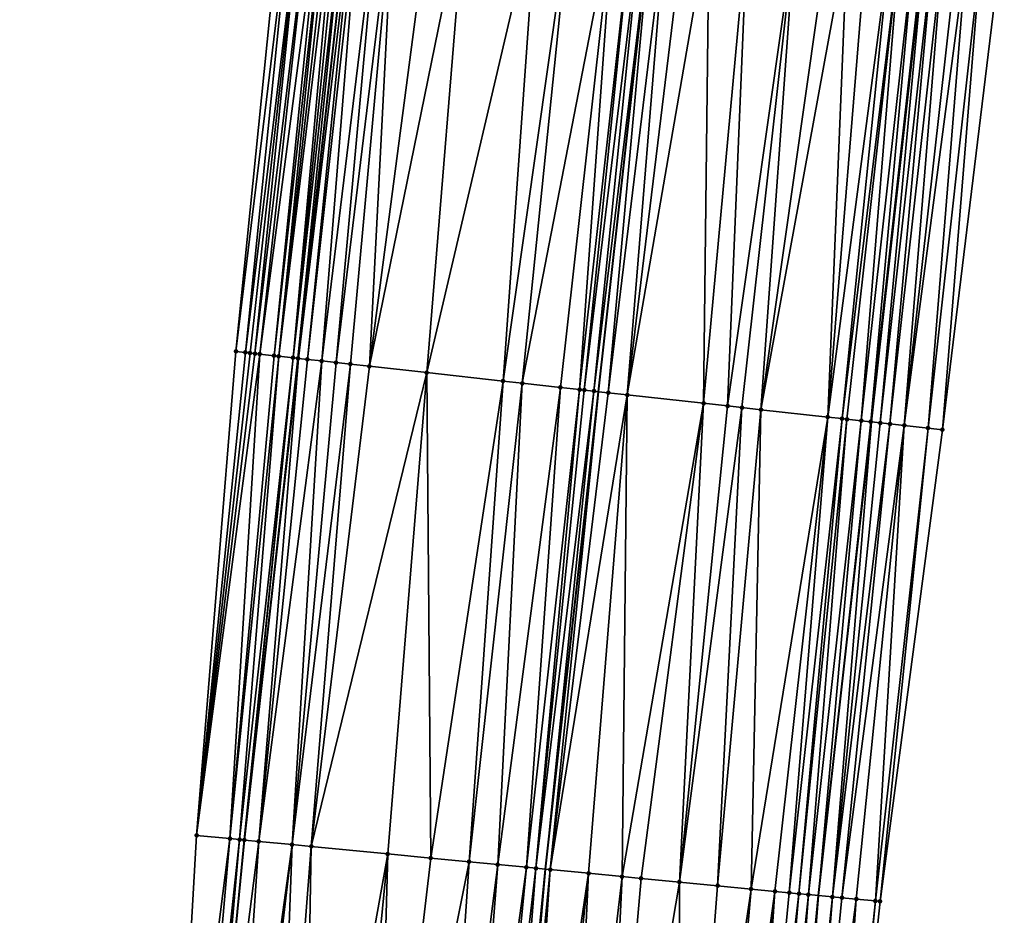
# Model space of a CAD drawing. Header units: feet. Extents: x 2004186 to 2014793, y 836912 to 864902.
# Tile 899 of 974: x 2004211 to 2004252, y 861579 to 861617. Entities that reach past the tile are written whole.
import ezdxf

# ---------------------------------------------------------------- set-up
doc = ezdxf.new("R2010")
doc.units = ezdxf.units.FT
doc.header["$LTSCALE"] = 100
doc.header["$MEASUREMENT"] = 0
for name, color, linetype, lineweight in [('EP_Travel Lane', 5, 'Continuous', 40), ('GPL_Skip Line', 2, 'Continuous', 40), ('Road Shots', 4, 'Continuous', 200), ('Road X-Section', 30, 'Continuous', 13)]:
    doc.layers.add(name, color=color, linetype=linetype, lineweight=lineweight)
doc.layers.add('I-77 SB_MM21-27-Surface-Border', color=7, linetype='Continuous')
doc.layers.add('I-77 SB_MM21-27-Surface-TIN', color=7, linetype='Continuous')

msp = doc.modelspace()

# ---------------------------------------------------------------- linework, layer by layer
at = {"layer": 'EP_Travel Lane'}
for points in [[(2004212.544174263, 861502.873423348, 470.2992342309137), (2004214.489620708, 861522.7748377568, 470.6858175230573), (2004216.435079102, 861542.676374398, 471.0663750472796), (2004218.380463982, 861562.5771590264, 471.4839420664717), (2004220.325887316, 861582.4783370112, 471.8821549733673), (2004222.567689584, 861602.5243743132, 472.2747324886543), (2004224.793888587, 861622.3959875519, 472.6789331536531), (2004227.020107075, 861642.2677747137, 473.0741233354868), (2004229.246394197, 861662.14017452, 473.4375800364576), (2004231.740980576, 861682.1790557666, 473.8291582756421), (2004234.233509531, 861702.0191539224, 474.2284171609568), (2004236.725954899, 861721.8585867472, 474.6600591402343), (2004239.218455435, 861741.6984586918, 475.0703210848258), (2004242.03659576, 861761.6809461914, 475.4789857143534), (2004244.871533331, 861781.4747629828, 475.8894471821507), (2004247.706480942, 861801.2686498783, 476.2963339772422)], [(2004236.56754917, 861500.5505137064, 469.3571244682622), (2004238.482328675, 861520.4542463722, 469.776434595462), (2004240.397134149, 861540.3582489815, 470.1824757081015), (2004242.311902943, 861560.2618703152, 470.6072651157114), (2004244.226708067, 861580.1658692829, 471.0134773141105), (2004246.430381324, 861599.8806447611, 471.3945759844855), (2004248.655593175, 861619.7524403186, 471.7950859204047), (2004250.880840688, 861639.6245543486, 472.1790967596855), (2004253.106084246, 861659.4966330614, 472.5649318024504), (2004255.598611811, 861679.1552493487, 472.9433469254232), (2004258.127927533, 861698.9900976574, 473.3693686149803), (2004260.657264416, 861718.8251119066, 473.7873135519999), (2004263.18652827, 861738.6595534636, 474.233146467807), (2004265.929918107, 861758.2976924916, 474.6420854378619), (2004268.724748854, 861778.0972558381, 475.0505787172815), (2004271.519651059, 861797.8973254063, 475.4332667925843)]]:
    msp.add_polyline3d(points, dxfattribs=at)
at = {"layer": 'GPL_Skip Line'}
msp.add_polyline3d([(2004225.093366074, 861501.6595996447, 469.8263800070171), (2004227.033729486, 861521.5610936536, 470.233231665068), (2004228.97405485, 861541.4621974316, 470.6592828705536), (2004230.914420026, 861561.3637095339, 471.0652443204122), (2004232.854807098, 861581.2654462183, 471.460156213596), (2004235.067180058, 861601.1386514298, 471.8604559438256), (2004237.283219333, 861621.0116460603, 472.2519453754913), (2004239.499281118, 861640.8848425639, 472.6329768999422), (2004241.715335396, 861660.7579717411, 473.0174962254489), (2004244.224484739, 861680.5961824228, 473.397603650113), (2004246.753837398, 861700.4313203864, 473.8095277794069), (2004249.283145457, 861720.2661085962, 474.2384806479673), (2004251.81245754, 861740.1009283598, 474.6658972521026), (2004254.596326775, 861759.9019133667, 475.0688618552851), (2004257.413331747, 861779.6982629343, 475.4802737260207), (2004260.230374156, 861799.4948755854, 475.8782724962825)], dxfattribs=at)
at = {"layer": 'I-77 SB_MM21-27-Surface-Border', "color": 3, "linetype": 'ByBlock', "lineweight": -2}
for points in [[(2004210.95935604, 861503.0270322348, 470.3435030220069), (2004213.098814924, 861522.9095220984, 470.7305084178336), (2004215.636447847, 861542.7538303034, 471.0863253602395), (2004217.178667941, 861562.6938210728, 471.5088526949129), (2004218.322746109, 861582.6723228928, 471.9463492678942), (2004219.959737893, 861602.8135498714, 472.3585131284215), (2004221.976988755, 861622.7085263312, 472.7594692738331), (2004223.994210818, 861642.6032445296, 473.1738044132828), (2004226.210286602, 861662.4765665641, 473.5483366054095), (2004228.748391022, 861682.5584888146, 473.9335185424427), (2004231.277773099, 861702.3938574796, 474.3342172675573), (2004234.203906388, 861722.1783482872, 474.7485484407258), (2004236.931671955, 861741.9883398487, 475.1530451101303), (2004240.53668502, 861761.8935343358, 475.5213609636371), (2004243.74974978, 861781.6338770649, 475.9151746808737), (2004246.962803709, 861801.3741436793, 476.3128690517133)], [(2004272.706248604, 861797.7305978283, 475.3271096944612), (2004270.87945956, 861777.7946982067, 474.8478907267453), (2004268.656578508, 861757.914578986, 474.3978146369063), (2004266.297087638, 861738.2690663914, 473.9376599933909), (2004263.569318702, 861718.4590484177, 473.534443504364), (2004261.23843832, 861698.599229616, 473.0924308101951), (2004258.709119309, 861678.7643555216, 472.6676659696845), (2004256.226923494, 861659.1536028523, 472.3103790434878), (2004254.010886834, 861639.2806316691, 471.9176784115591), (2004251.794888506, 861619.4080042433, 471.507162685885), (2004249.38004766, 861599.5568734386, 471.1312532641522), (2004246.790074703, 861579.9206387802, 470.7847240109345), (2004244.650595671, 861560.0379422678, 470.4078954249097), (2004242.113018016, 861540.1942009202, 470.0241855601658), (2004240.172631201, 861520.2924668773, 469.6291374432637), (2004238.829561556, 861500.3340358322, 469.1590242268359)]]:
    msp.add_polyline3d(points, dxfattribs=at)
at = {"layer": 'I-77 SB_MM21-27-Surface-TIN', "color": 128, "linetype": 'ByBlock', "lineweight": -2}
for points in [[(2004222.374558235, 861622.6644967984, 472.7439411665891), (2004221.976988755, 861622.7085263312, 472.7594692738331), (2004219.959737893, 861602.8135498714, 472.3585131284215)], [(2004222.374558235, 861622.6644967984, 472.7439411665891), (2004219.959737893, 861602.8135498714, 472.3585131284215), (2004220.357327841, 861602.7697038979, 472.3334757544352)], [(2004222.772114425, 861622.6203480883, 472.7345869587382), (2004222.374558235, 861622.6644967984, 472.7439411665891), (2004220.357327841, 861602.7697038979, 472.3334757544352)], [(2004222.772114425, 861622.6203480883, 472.7345869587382), (2004220.357327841, 861602.7697038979, 472.3334757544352), (2004220.556116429, 861602.7477236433, 472.3239237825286)], [(2004222.772114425, 861622.6203480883, 472.7345869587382), (2004220.556116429, 861602.7477236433, 472.3239237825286), (2004220.754898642, 861602.7256862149, 472.3173336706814)], [(2004223.169668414, 861622.5761796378, 472.726255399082), (2004222.772114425, 861622.6203480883, 472.7345869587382), (2004220.754898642, 861602.7256862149, 472.3173336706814)], [(2004223.169668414, 861622.5761796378, 472.726255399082), (2004220.754898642, 861602.7256862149, 472.3173336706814), (2004220.953675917, 861602.7036045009, 472.3130377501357)], [(2004223.567227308, 861622.5320551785, 472.7156448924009), (2004223.169668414, 861622.5761796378, 472.726255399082), (2004220.953675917, 861602.7036045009, 472.3130377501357)], [(2004223.567227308, 861622.5320551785, 472.7156448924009), (2004220.953675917, 861602.7036045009, 472.3130377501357), (2004221.549988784, 861602.6371893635, 472.3089564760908)], [(2004223.766002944, 861622.5099587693, 472.7121102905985), (2004223.567227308, 861622.5320551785, 472.7156448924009), (2004221.549988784, 861602.6371893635, 472.3089564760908)], [(2004223.766002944, 861622.5099587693, 472.7121102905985), (2004221.549988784, 861602.6371893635, 472.3089564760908), (2004221.748767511, 861602.6151206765, 472.3039857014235)], [(2004223.964786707, 861622.4879352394, 472.7048002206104), (2004223.766002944, 861622.5099587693, 472.7121102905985), (2004221.748767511, 861602.6151206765, 472.3039857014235)], [(2004224.1635761, 861622.4659622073, 472.6948741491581), (2004223.964786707, 861622.4879352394, 472.7048002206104), (2004221.748767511, 861602.6151206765, 472.3039857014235)], [(2004224.1635761, 861622.4659622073, 472.6948741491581), (2004221.748767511, 861602.6151206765, 472.3039857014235), (2004222.345125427, 861602.549109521, 472.2789763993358)], [(2004224.362371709, 861622.4440449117, 472.6820606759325), (2004224.1635761, 861622.4659622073, 472.6948741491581), (2004222.345125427, 861602.549109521, 472.2789763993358)], [(2004224.561154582, 861622.4220134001, 472.6751641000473), (2004224.362371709, 861622.4440449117, 472.6820606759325), (2004222.345125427, 861602.549109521, 472.2789763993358)], [(2004224.561154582, 861622.4220134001, 472.6751641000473), (2004222.345125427, 861602.549109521, 472.2789763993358), (2004222.543902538, 861602.5270263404, 472.2747564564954)], [(2004224.561154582, 861622.4220134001, 472.6751641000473), (2004222.543902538, 861602.5270263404, 472.2747564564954), (2004224.793888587, 861622.3959875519, 472.6789331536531)], [(2004222.543902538, 861602.5270263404, 472.2747564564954), (2004222.567689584, 861602.5243743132, 472.2747324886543), (2004224.793888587, 861622.3959875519, 472.6789331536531)], [(2004224.95867678, 861622.3775598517, 472.681601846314), (2004224.793888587, 861622.3959875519, 472.6789331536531), (2004222.567689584, 861602.5243743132, 472.2747324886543)], [(2004224.95867678, 861622.3775598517, 472.681601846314), (2004222.567689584, 861602.5243743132, 472.2747324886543), (2004222.941439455, 861602.4827047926, 472.2743558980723)], [(2004225.157446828, 861622.355413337, 472.6806629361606), (2004224.95867678, 861622.3775598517, 472.681601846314), (2004222.941439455, 861602.4827047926, 472.2743558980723)], [(2004225.157446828, 861622.355413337, 472.6806629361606), (2004222.941439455, 861602.4827047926, 472.2743558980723), (2004223.537770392, 861602.4164517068, 472.2618796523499)], [(2004225.952550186, 861622.2670350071, 472.6661459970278), (2004225.157446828, 861622.355413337, 472.6806629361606), (2004223.537770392, 861602.4164517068, 472.2618796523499)], [(2004225.952550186, 861622.2670350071, 472.6661459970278), (2004223.537770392, 861602.4164517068, 472.2618796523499), (2004224.134103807, 861602.3502208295, 472.2482529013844)], [(2004226.548895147, 861622.2009076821, 472.6471549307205), (2004225.952550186, 861622.2670350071, 472.6661459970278), (2004224.134103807, 861602.3502208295, 472.2482529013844)], [(2004226.548895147, 861622.2009076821, 472.6471549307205), (2004224.134103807, 861602.3502208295, 472.2482529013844), (2004224.730452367, 861602.2841257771, 472.2275898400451)], [(2004226.548895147, 861622.2009076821, 472.6471549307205), (2004224.730452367, 861602.2841257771, 472.2275898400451), (2004225.525588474, 861602.1960411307, 472.1978586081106)], [(2004228.139168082, 861622.0247448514, 472.5873581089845), (2004226.548895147, 861622.2009076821, 472.6471549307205), (2004225.525588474, 861602.1960411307, 472.1978586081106)], [(2004229.530652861, 861621.8705661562, 472.5369121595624), (2004228.139168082, 861622.0247448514, 472.5873581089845), (2004225.525588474, 861602.1960411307, 472.1978586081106)], [(2004229.530652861, 861621.8705661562, 472.5369121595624), (2004225.525588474, 861602.1960411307, 472.1978586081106), (2004227.910978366, 861601.9316219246, 472.117226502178)], [(2004232.512409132, 861621.5402116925, 472.4273396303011), (2004229.530652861, 861621.8705661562, 472.5369121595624), (2004227.910978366, 861601.9316219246, 472.117226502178)], [(2004232.512409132, 861621.5402116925, 472.4273396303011), (2004227.910978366, 861601.9316219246, 472.117226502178), (2004231.09151844, 861601.5792443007, 472.0003239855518)], [(2004233.903907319, 861621.3861532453, 472.3706643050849), (2004232.512409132, 861621.5402116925, 472.4273396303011), (2004231.09151844, 861601.5792443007, 472.0003239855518)], [(2004233.903907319, 861621.3861532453, 472.3706643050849), (2004231.09151844, 861601.5792443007, 472.0003239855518), (2004231.886663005, 861601.4912355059, 471.9666633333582)], [(2004235.692961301, 861621.1879425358, 472.304818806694), (2004233.903907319, 861621.3861532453, 472.3706643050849), (2004231.886663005, 861601.4912355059, 471.9666633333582)], [(2004235.692961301, 861621.1879425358, 472.304818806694), (2004231.886663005, 861601.4912355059, 471.9666633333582), (2004233.476934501, 861601.3150597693, 471.9075347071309)], [(2004235.692961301, 861621.1879425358, 472.304818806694), (2004233.476934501, 861601.3150597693, 471.9075347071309), (2004234.272075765, 861601.2270213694, 471.8754077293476)], [(2004236.488109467, 861621.0999660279, 472.2694857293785), (2004235.692961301, 861621.1879425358, 472.304818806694), (2004234.272075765, 861601.2270213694, 471.8754077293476)], [(2004236.488109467, 861621.0999660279, 472.2694857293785), (2004234.272075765, 861601.2270213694, 471.8754077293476), (2004234.470853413, 861601.2049430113, 471.8709379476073)], [(2004236.885658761, 861621.0557554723, 472.2633353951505), (2004236.488109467, 861621.0999660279, 472.2694857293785), (2004234.470853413, 861601.2049430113, 471.8709379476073)], [(2004236.885658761, 861621.0557554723, 472.2633353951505), (2004234.470853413, 861601.2049430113, 471.8709379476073), (2004234.868398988, 861601.1606991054, 471.8665152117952)], [(2004236.885658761, 861621.0557554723, 472.2633353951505), (2004234.868398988, 861601.1606991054, 471.8665152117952), (2004237.283219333, 861621.0116460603, 472.2519453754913)], [(2004234.868398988, 861601.1606991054, 471.8665152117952), (2004235.067180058, 861601.1386514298, 471.8604559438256), (2004237.283219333, 861621.0116460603, 472.2519453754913)], [(2004235.464742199, 861601.0945560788, 471.8483374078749), (2004237.283219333, 861621.0116460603, 472.2519453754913), (2004235.067180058, 861601.1386514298, 471.8604559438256)], [(2004237.879562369, 861620.9455014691, 472.2338487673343), (2004237.283219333, 861621.0116460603, 472.2519453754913), (2004235.464742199, 861601.0945560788, 471.8483374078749)], [(2004237.879562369, 861620.9455014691, 472.2338487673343), (2004235.464742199, 861601.0945560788, 471.8483374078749), (2004236.259881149, 861601.0064969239, 471.8172856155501)], [(2004238.674696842, 861620.8574021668, 472.2048769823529), (2004237.879562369, 861620.9455014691, 472.2338487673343), (2004236.259881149, 861601.0064969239, 471.8172856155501)], [(2004239.668612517, 861620.7472563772, 472.1697844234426), (2004238.674696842, 861620.8574021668, 472.2048769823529), (2004236.259881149, 861601.0064969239, 471.8172856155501)], [(2004239.668612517, 861620.7472563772, 472.1697844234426), (2004236.259881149, 861601.0064969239, 471.8172856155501), (2004239.440422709, 861600.6541326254, 471.6996927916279)], [(2004241.258885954, 861620.5710980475, 472.1097544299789), (2004239.668612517, 861620.7472563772, 472.1697844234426), (2004239.440422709, 861600.6541326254, 471.6996927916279)], [(2004241.258885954, 861620.5710980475, 472.1097544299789), (2004239.440422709, 861600.6541326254, 471.6996927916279), (2004240.434337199, 861600.5439762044, 471.6651507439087)], [(2004243.246719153, 861620.3508230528, 472.0387101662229), (2004241.258885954, 861620.5710980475, 472.1097544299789), (2004240.434337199, 861600.5439762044, 471.6651507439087)], [(2004243.246719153, 861620.3508230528, 472.0387101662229), (2004240.434337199, 861600.5439762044, 471.6651507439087), (2004241.030688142, 861600.4779025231, 471.6433805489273)], [(2004243.246719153, 861620.3508230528, 472.0387101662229), (2004241.030688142, 861600.4779025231, 471.6433805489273), (2004241.825811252, 861600.3897013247, 471.6196872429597)], [(2004244.638194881, 861620.1965631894, 471.9924690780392), (2004243.246719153, 861620.3508230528, 472.0387101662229), (2004241.825811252, 861600.3897013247, 471.6196872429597)], [(2004245.433334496, 861620.1085099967, 471.9611086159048), (2004244.638194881, 861620.1965631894, 471.9924690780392), (2004241.825811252, 861600.3897013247, 471.6196872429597)], [(2004245.433334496, 861620.1085099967, 471.9611086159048), (2004241.825811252, 861600.3897013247, 471.6196872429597), (2004244.608799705, 861600.081513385, 471.5100163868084)], [(2004246.228467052, 861620.0203935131, 471.9330268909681), (2004245.433334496, 861620.1085099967, 471.9611086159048), (2004244.608799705, 861600.081513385, 471.5100163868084)], [(2004247.222393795, 861619.9103469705, 471.8927928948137), (2004246.228467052, 861620.0203935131, 471.9330268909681), (2004244.608799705, 861600.081513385, 471.5100163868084)], [(2004247.222393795, 861619.9103469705, 471.8927928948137), (2004244.608799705, 861600.081513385, 471.5100163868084), (2004245.205159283, 861600.0155171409, 471.4842346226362)], [(2004247.619975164, 861619.8664240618, 471.8717411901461), (2004247.222393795, 861619.9103469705, 471.8927928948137), (2004245.205159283, 861600.0155171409, 471.4842346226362)], [(2004247.619975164, 861619.8664240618, 471.8717411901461), (2004245.205159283, 861600.0155171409, 471.4842346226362), (2004245.40395128, 861599.9935674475, 471.4730994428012)], [(2004247.619975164, 861619.8664240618, 471.8717411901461), (2004245.40395128, 861599.9935674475, 471.4730994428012), (2004246.00034304, 861599.927859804, 471.4323668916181)], [(2004248.216360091, 861619.800655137, 471.834183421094), (2004247.619975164, 861619.8664240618, 471.8717411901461), (2004246.00034304, 861599.927859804, 471.4323668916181)], [(2004248.216360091, 861619.800655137, 471.834183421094), (2004246.00034304, 861599.927859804, 471.4323668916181), (2004246.397955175, 861599.8842127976, 471.3970221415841)], [(2004248.613973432, 861619.7570189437, 471.7982786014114), (2004248.216360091, 861619.800655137, 471.834183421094), (2004246.397955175, 861599.8842127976, 471.3970221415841)], [(2004248.613973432, 861619.7570189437, 471.7982786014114), (2004246.397955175, 861599.8842127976, 471.3970221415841), (2004246.430381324, 861599.8806447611, 471.3945759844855)], [(2004248.613973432, 861619.7570189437, 471.7982786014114), (2004246.430381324, 861599.8806447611, 471.3945759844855), (2004248.655593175, 861619.7524403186, 471.7950859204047)], [(2004246.795555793, 861599.8404625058, 471.3670280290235), (2004248.655593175, 861619.7524403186, 471.7950859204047), (2004246.430381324, 861599.8806447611, 471.3945759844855)], [(2004249.011575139, 861619.7132784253, 471.7677782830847), (2004248.655593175, 861619.7524403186, 471.7950859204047), (2004246.795555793, 861599.8404625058, 471.3670280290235)], [(2004249.011575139, 861619.7132784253, 471.7677782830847), (2004246.795555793, 861599.8404625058, 471.3670280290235), (2004247.193172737, 861599.7968586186, 471.3294495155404)], [(2004249.409193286, 861619.6696853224, 471.7296411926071), (2004249.011575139, 861619.7132784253, 471.7677782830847), (2004247.193172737, 861599.7968586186, 471.3294495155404)], [(2004249.409193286, 861619.6696853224, 471.7296411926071), (2004247.193172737, 861599.7968586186, 471.3294495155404), (2004247.789602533, 861599.7314920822, 471.2710461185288)], [(2004250.00564214, 861619.6044896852, 471.662384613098), (2004249.409193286, 861619.6696853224, 471.7296411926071), (2004247.789602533, 861599.7314920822, 471.2710461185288)], [(2004250.403253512, 861619.5608358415, 471.6273941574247), (2004250.00564214, 861619.6044896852, 471.662384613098), (2004247.789602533, 861599.7314920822, 471.2710461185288)], [(2004250.403253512, 861619.5608358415, 471.6273941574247), (2004247.789602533, 861599.7314920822, 471.2710461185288), (2004248.783617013, 861599.622232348, 471.1900517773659)], [(2004250.99966311, 861619.4952881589, 471.5783750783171), (2004250.403253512, 861619.5608358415, 471.6273941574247), (2004248.783617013, 861599.622232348, 471.1900517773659)], [(2004250.99966311, 861619.4952881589, 471.5783750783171), (2004248.783617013, 861599.622232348, 471.1900517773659), (2004249.38004766, 861599.5568734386, 471.1312532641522)], [(2004250.99966311, 861619.4952881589, 471.5783750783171), (2004249.38004766, 861599.5568734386, 471.1312532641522), (2004251.794888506, 861619.4080042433, 471.507162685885)], [(2004220.357327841, 861602.7697038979, 472.3334757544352), (2004219.959737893, 861602.8135498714, 472.3585131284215), (2004218.322746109, 861582.6723228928, 471.9463492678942)], [(2004220.556116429, 861602.7477236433, 472.3239237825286), (2004220.357327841, 861602.7697038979, 472.3334757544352), (2004218.322746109, 861582.6723228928, 471.9463492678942)], [(2004220.754898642, 861602.7256862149, 472.3173336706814), (2004220.556116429, 861602.7477236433, 472.3239237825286), (2004218.322746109, 861582.6723228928, 471.9463492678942)], [(2004220.953675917, 861602.7036045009, 472.3130377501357), (2004220.754898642, 861602.7256862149, 472.3173336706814), (2004218.322746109, 861582.6723228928, 471.9463492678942)], [(2004220.953675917, 861602.7036045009, 472.3130377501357), (2004218.322746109, 861582.6723228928, 471.9463492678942), (2004219.716224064, 861582.5373415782, 471.903434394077)], [(2004221.549988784, 861602.6371893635, 472.3089564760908), (2004220.953675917, 861602.7036045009, 472.3130377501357), (2004219.716224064, 861582.5373415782, 471.903434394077)], [(2004221.748767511, 861602.6151206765, 472.3039857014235), (2004221.549988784, 861602.6371893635, 472.3089564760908), (2004219.716224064, 861582.5373415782, 471.903434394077)], [(2004221.748767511, 861602.6151206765, 472.3039857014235), (2004219.716224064, 861582.5373415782, 471.903434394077), (2004220.114367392, 861582.4988449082, 471.8877575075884)], [(2004222.345125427, 861602.549109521, 472.2789763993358), (2004221.748767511, 861602.6151206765, 472.3039857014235), (2004220.114367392, 861582.4988449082, 471.8877575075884)], [(2004222.345125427, 861602.549109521, 472.2789763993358), (2004220.114367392, 861582.4988449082, 471.8877575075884), (2004220.31343438, 861582.4795486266, 471.882278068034)], [(2004222.345125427, 861602.549109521, 472.2789763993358), (2004220.31343438, 861582.4795486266, 471.882278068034), (2004220.325887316, 861582.4783370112, 471.8821549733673)], [(2004222.543902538, 861602.5270263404, 472.2747564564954), (2004222.345125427, 861602.549109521, 472.2789763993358), (2004220.325887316, 861582.4783370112, 471.8821549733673)], [(2004222.543902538, 861602.5270263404, 472.2747564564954), (2004220.325887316, 861582.4783370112, 471.8821549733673), (2004222.567689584, 861602.5243743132, 472.2747324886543)], [(2004220.910614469, 861582.4214456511, 471.8763750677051), (2004222.567689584, 861602.5243743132, 472.2747324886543), (2004220.325887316, 861582.4783370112, 471.8821549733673)], [(2004222.941439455, 861602.4827047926, 472.2743558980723), (2004222.567689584, 861602.5243743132, 472.2747324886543), (2004220.910614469, 861582.4214456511, 471.8763750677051)], [(2004223.537770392, 861602.4164517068, 472.2618796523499), (2004222.941439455, 861602.4827047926, 472.2743558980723), (2004220.910614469, 861582.4214456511, 471.8763750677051)], [(2004223.537770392, 861602.4164517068, 472.2618796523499), (2004220.910614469, 861582.4214456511, 471.8763750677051), (2004222.304067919, 861582.286212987, 471.8458267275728)], [(2004224.134103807, 861602.3502208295, 472.2482529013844), (2004223.537770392, 861602.4164517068, 472.2618796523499), (2004222.304067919, 861582.286212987, 471.8458267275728)], [(2004224.730452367, 861602.2841257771, 472.2275898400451), (2004224.134103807, 861602.3502208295, 472.2482529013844), (2004222.304067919, 861582.286212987, 471.8458267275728)], [(2004224.730452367, 861602.2841257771, 472.2275898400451), (2004222.304067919, 861582.286212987, 471.8458267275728), (2004223.100343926, 861582.2091104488, 471.8198455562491)], [(2004225.525588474, 861602.1960411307, 472.1978586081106), (2004224.730452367, 861602.2841257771, 472.2275898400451), (2004223.100343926, 861582.2091104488, 471.8198455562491)], [(2004227.910978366, 861601.9316219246, 472.117226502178), (2004225.525588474, 861602.1960411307, 472.1978586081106), (2004223.100343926, 861582.2091104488, 471.8198455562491)], [(2004227.910978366, 861601.9316219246, 472.117226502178), (2004223.100343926, 861582.2091104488, 471.8198455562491), (2004226.285470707, 861581.9009336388, 471.7044403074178)], [(2004227.910978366, 861601.9316219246, 472.117226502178), (2004226.285470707, 861581.9009336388, 471.7044403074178), (2004228.07710842, 861581.7276241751, 471.6375572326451)], [(2004231.09151844, 861601.5792443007, 472.0003239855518), (2004227.910978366, 861601.9316219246, 472.117226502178), (2004228.07710842, 861581.7276241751, 471.6375572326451)], [(2004231.09151844, 861601.5792443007, 472.0003239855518), (2004228.07710842, 861581.7276241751, 471.6375572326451), (2004229.66968203, 861581.5736405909, 471.5746973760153)], [(2004231.886663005, 861601.4912355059, 471.9666633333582), (2004231.09151844, 861601.5792443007, 472.0003239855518), (2004229.66968203, 861581.5736405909, 471.5746973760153)], [(2004231.886663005, 861601.4912355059, 471.9666633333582), (2004229.66968203, 861581.5736405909, 471.5746973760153), (2004230.864105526, 861581.4580840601, 471.5309395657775)], [(2004233.476934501, 861601.3150597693, 471.9075347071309), (2004231.886663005, 861601.4912355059, 471.9666633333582), (2004230.864105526, 861581.4580840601, 471.5309395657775)], [(2004233.476934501, 861601.3150597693, 471.9075347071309), (2004230.864105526, 861581.4580840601, 471.5309395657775), (2004232.058539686, 861581.3426369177, 471.481799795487)], [(2004234.272075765, 861601.2270213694, 471.8754077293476), (2004233.476934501, 861601.3150597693, 471.9075347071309), (2004232.058539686, 861581.3426369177, 471.481799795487)], [(2004234.272075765, 861601.2270213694, 471.8754077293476), (2004232.058539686, 861581.3426369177, 471.481799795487), (2004232.456674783, 861581.304055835, 471.4702760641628)], [(2004234.470853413, 861601.2049430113, 471.8709379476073), (2004234.272075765, 861601.2270213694, 471.8754077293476), (2004232.456674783, 861581.304055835, 471.4702760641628)], [(2004234.868398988, 861601.1606991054, 471.8665152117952), (2004234.470853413, 861601.2049430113, 471.8709379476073), (2004232.456674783, 861581.304055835, 471.4702760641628)], [(2004234.868398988, 861601.1606991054, 471.8665152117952), (2004232.456674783, 861581.304055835, 471.4702760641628), (2004232.854807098, 861581.2654462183, 471.460156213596)], [(2004234.868398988, 861601.1606991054, 471.8665152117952), (2004232.854807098, 861581.2654462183, 471.460156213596), (2004235.067180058, 861601.1386514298, 471.8604559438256)], [(2004233.053873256, 861581.24614141, 471.4550962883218), (2004235.067180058, 861601.1386514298, 471.8604559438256), (2004232.854807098, 861581.2654462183, 471.460156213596)], [(2004235.464742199, 861601.0945560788, 471.8483374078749), (2004235.067180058, 861601.1386514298, 471.8604559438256), (2004233.053873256, 861581.24614141, 471.4550962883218)], [(2004236.259881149, 861601.0064969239, 471.8172856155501), (2004235.464742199, 861601.0945560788, 471.8483374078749), (2004233.053873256, 861581.24614141, 471.4550962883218)], [(2004236.259881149, 861601.0064969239, 471.8172856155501), (2004233.053873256, 861581.24614141, 471.4550962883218), (2004234.646437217, 861581.0920588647, 471.3971053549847)], [(2004236.259881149, 861601.0064969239, 471.8172856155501), (2004234.646437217, 861581.0920588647, 471.3971053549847), (2004236.03992635, 861580.9571921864, 471.3485503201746)], [(2004239.440422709, 861600.6541326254, 471.6996927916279), (2004236.259881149, 861601.0064969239, 471.8172856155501), (2004236.03992635, 861580.9571921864, 471.3485503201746)], [(2004239.440422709, 861600.6541326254, 471.6996927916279), (2004236.03992635, 861580.9571921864, 471.3485503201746), (2004236.836207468, 861580.8801420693, 471.319990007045)], [(2004239.440422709, 861600.6541326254, 471.6996927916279), (2004236.836207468, 861580.8801420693, 471.319990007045), (2004238.428761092, 861580.7259534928, 471.2672158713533)], [(2004240.434337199, 861600.5439762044, 471.6651507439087), (2004239.440422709, 861600.6541326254, 471.6996927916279), (2004238.428761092, 861580.7259534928, 471.2672158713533)], [(2004241.030688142, 861600.4779025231, 471.6433805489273), (2004240.434337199, 861600.5439762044, 471.6651507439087), (2004238.428761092, 861580.7259534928, 471.2672158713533)], [(2004241.030688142, 861600.4779025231, 471.6433805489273), (2004238.428761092, 861580.7259534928, 471.2672158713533), (2004240.021320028, 861580.5718194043, 471.2117609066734)], [(2004241.825811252, 861600.3897013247, 471.6196872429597), (2004241.030688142, 861600.4779025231, 471.6433805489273), (2004240.021320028, 861580.5718194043, 471.2117609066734)], [(2004241.825811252, 861600.3897013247, 471.6196872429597), (2004240.021320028, 861580.5718194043, 471.2117609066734), (2004241.414821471, 861580.4370789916, 471.1569935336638)], [(2004244.608799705, 861600.081513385, 471.5100163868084), (2004241.825811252, 861600.3897013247, 471.6196872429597), (2004241.414821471, 861580.4370789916, 471.1569935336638)], [(2004244.608799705, 861600.081513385, 471.5100163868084), (2004241.414821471, 861580.4370789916, 471.1569935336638), (2004242.410168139, 861580.3407178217, 471.1236805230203)], [(2004244.608799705, 861600.081513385, 471.5100163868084), (2004242.410168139, 861580.3407178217, 471.1236805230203), (2004243.007387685, 861580.2830195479, 471.0978659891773)], [(2004245.205159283, 861600.0155171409, 471.4842346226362), (2004244.608799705, 861600.081513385, 471.5100163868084), (2004243.007387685, 861580.2830195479, 471.0978659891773)], [(2004245.205159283, 861600.0155171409, 471.4842346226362), (2004243.007387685, 861580.2830195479, 471.0978659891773), (2004243.405543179, 861580.2446476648, 471.0760495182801)], [(2004245.40395128, 861599.9935674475, 471.4730994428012), (2004245.205159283, 861600.0155171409, 471.4842346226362), (2004243.405543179, 861580.2446476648, 471.0760495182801)], [(2004245.40395128, 861599.9935674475, 471.4730994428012), (2004243.405543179, 861580.2446476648, 471.0760495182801), (2004243.803710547, 861580.2063975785, 471.0482405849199)], [(2004246.00034304, 861599.927859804, 471.4323668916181), (2004245.40395128, 861599.9935674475, 471.4730994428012), (2004243.803710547, 861580.2063975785, 471.0482405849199)], [(2004246.00034304, 861599.927859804, 471.4323668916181), (2004243.803710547, 861580.2063975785, 471.0482405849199), (2004244.226708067, 861580.1658692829, 471.0134773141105)], [(2004246.397955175, 861599.8842127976, 471.3970221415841), (2004246.00034304, 861599.927859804, 471.4323668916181), (2004244.226708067, 861580.1658692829, 471.0134773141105)], [(2004246.397955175, 861599.8842127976, 471.3970221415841), (2004244.226708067, 861580.1658692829, 471.0134773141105), (2004246.430381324, 861599.8806447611, 471.3945759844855)], [(2004244.799153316, 861580.1110220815, 470.9664319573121), (2004246.430381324, 861599.8806447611, 471.3945759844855), (2004244.226708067, 861580.1658692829, 471.0134773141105)], [(2004246.795555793, 861599.8404625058, 471.3670280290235), (2004246.430381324, 861599.8806447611, 471.3945759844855), (2004244.799153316, 861580.1110220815, 470.9664319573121)], [(2004247.193172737, 861599.7968586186, 471.3294495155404), (2004246.795555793, 861599.8404625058, 471.3670280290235), (2004244.799153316, 861580.1110220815, 470.9664319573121)], [(2004247.193172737, 861599.7968586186, 471.3294495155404), (2004244.799153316, 861580.1110220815, 470.9664319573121), (2004245.197339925, 861580.0729693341, 470.9289138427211)], [(2004247.789602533, 861599.7314920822, 471.2710461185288), (2004247.193172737, 861599.7968586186, 471.3294495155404), (2004245.197339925, 861580.0729693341, 470.9289138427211)], [(2004247.789602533, 861599.7314920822, 471.2710461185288), (2004245.197339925, 861580.0729693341, 470.9289138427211), (2004245.794625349, 861580.0159467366, 470.8698556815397)], [(2004247.789602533, 861599.7314920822, 471.2710461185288), (2004245.794625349, 861580.0159467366, 470.8698556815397), (2004246.590982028, 861579.939671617, 470.8031650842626)], [(2004248.783617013, 861599.622232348, 471.1900517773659), (2004247.789602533, 861599.7314920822, 471.2710461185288), (2004246.590982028, 861579.939671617, 470.8031650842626)], [(2004248.783617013, 861599.622232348, 471.1900517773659), (2004246.590982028, 861579.939671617, 470.8031650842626), (2004246.790074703, 861579.9206387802, 470.7847240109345)], [(2004248.783617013, 861599.622232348, 471.1900517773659), (2004246.790074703, 861579.9206387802, 470.7847240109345), (2004249.38004766, 861599.5568734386, 471.1312532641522)], [(2004219.716224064, 861582.5373415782, 471.903434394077), (2004218.322746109, 861582.6723228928, 471.9463492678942), (2004217.178667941, 861562.6938210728, 471.5088526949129)], [(2004219.716224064, 861582.5373415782, 471.903434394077), (2004217.178667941, 861562.6938210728, 471.5088526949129), (2004217.974930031, 861562.6165757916, 471.4898947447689)], [(2004220.114367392, 861582.4988449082, 471.8877575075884), (2004219.716224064, 861582.5373415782, 471.903434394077), (2004217.974930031, 861562.6165757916, 471.4898947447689)], [(2004220.114367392, 861582.4988449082, 471.8877575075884), (2004217.974930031, 861562.6165757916, 471.4898947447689), (2004218.380463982, 861562.5771590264, 471.4839420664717)], [(2004220.31343438, 861582.4795486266, 471.882278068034), (2004220.114367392, 861582.4988449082, 471.8877575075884), (2004218.380463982, 861562.5771590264, 471.4839420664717)], [(2004220.31343438, 861582.4795486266, 471.882278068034), (2004218.380463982, 861562.5771590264, 471.4839420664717), (2004220.325887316, 861582.4783370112, 471.8821549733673)], [(2004220.910614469, 861582.4214456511, 471.8763750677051), (2004220.325887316, 861582.4783370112, 471.8821549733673), (2004218.380463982, 861562.5771590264, 471.4839420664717)], [(2004220.910614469, 861582.4214456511, 471.8763750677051), (2004218.380463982, 861562.5771590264, 471.4839420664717), (2004219.567425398, 861562.4617896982, 471.4665191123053)], [(2004222.304067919, 861582.286212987, 471.8458267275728), (2004220.910614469, 861582.4214456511, 471.8763750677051), (2004219.567425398, 861562.4617896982, 471.4665191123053)], [(2004222.304067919, 861582.286212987, 471.8458267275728), (2004219.567425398, 861562.4617896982, 471.4665191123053), (2004219.965557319, 861562.4231760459, 471.4565979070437)], [(2004222.304067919, 861582.286212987, 471.8458267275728), (2004219.965557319, 861562.4231760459, 471.4565979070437), (2004221.558119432, 861562.2690745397, 471.3995402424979)], [(2004223.100343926, 861582.2091104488, 471.8198455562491), (2004222.304067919, 861582.286212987, 471.8458267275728), (2004221.558119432, 861562.2690745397, 471.3995402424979)], [(2004223.100343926, 861582.2091104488, 471.8198455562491), (2004221.558119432, 861562.2690745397, 471.3995402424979), (2004222.752526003, 861562.153344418, 471.3643234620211)], [(2004226.285470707, 861581.9009336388, 471.7044403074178), (2004223.100343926, 861582.2091104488, 471.8198455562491), (2004222.752526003, 861562.153344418, 471.3643234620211)], [(2004226.285470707, 861581.9009336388, 471.7044403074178), (2004222.752526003, 861562.153344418, 471.3643234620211), (2004224.345082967, 861561.9991901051, 471.3098639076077)], [(2004226.285470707, 861581.9009336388, 471.7044403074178), (2004224.345082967, 861561.9991901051, 471.3098639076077), (2004225.738577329, 861561.864377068, 471.2586700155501)], [(2004228.07710842, 861581.7276241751, 471.6375572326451), (2004226.285470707, 861581.9009336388, 471.7044403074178), (2004225.738577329, 861561.864377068, 471.2586700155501)], [(2004229.66968203, 861581.5736405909, 471.5746973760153), (2004228.07710842, 861581.7276241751, 471.6375572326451), (2004225.738577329, 861561.864377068, 471.2586700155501)], [(2004229.66968203, 861581.5736405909, 471.5746973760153), (2004225.738577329, 861561.864377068, 471.2586700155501), (2004228.326498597, 861561.6140424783, 471.1619976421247)], [(2004230.864105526, 861581.4580840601, 471.5309395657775), (2004229.66968203, 861581.5736405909, 471.5746973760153), (2004228.326498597, 861561.6140424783, 471.1619976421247)], [(2004230.864105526, 861581.4580840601, 471.5309395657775), (2004228.326498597, 861561.6140424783, 471.1619976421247), (2004229.321854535, 861561.5177763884, 471.1240068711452)], [(2004232.058539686, 861581.3426369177, 471.481799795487), (2004230.864105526, 861581.4580840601, 471.5309395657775), (2004229.321854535, 861561.5177763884, 471.1240068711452)], [(2004232.058539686, 861581.3426369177, 471.481799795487), (2004229.321854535, 861561.5177763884, 471.1240068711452), (2004230.118144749, 861561.4408195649, 471.0908566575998)], [(2004232.456674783, 861581.304055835, 471.4702760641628), (2004232.058539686, 861581.3426369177, 471.481799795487), (2004230.118144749, 861561.4408195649, 471.0908566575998)], [(2004232.456674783, 861581.304055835, 471.4702760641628), (2004230.118144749, 861561.4408195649, 471.0908566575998), (2004230.914420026, 861561.3637095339, 471.0652443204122)], [(2004232.456674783, 861581.304055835, 471.4702760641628), (2004230.914420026, 861561.3637095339, 471.0652443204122), (2004232.854807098, 861581.2654462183, 471.460156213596)], [(2004231.113488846, 861561.3444320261, 471.058841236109), (2004232.854807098, 861581.2654462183, 471.460156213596), (2004230.914420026, 861561.3637095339, 471.0652443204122)], [(2004233.053873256, 861581.24614141, 471.4550962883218), (2004232.854807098, 861581.2654462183, 471.460156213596), (2004231.113488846, 861561.3444320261, 471.058841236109)], [(2004233.053873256, 861581.24614141, 471.4550962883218), (2004231.113488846, 861561.3444320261, 471.058841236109), (2004231.710699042, 861561.2866378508, 471.0377452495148)], [(2004234.646437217, 861581.0920588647, 471.3971053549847), (2004233.053873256, 861581.24614141, 471.4550962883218), (2004231.710699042, 861561.2866378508, 471.0377452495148)], [(2004234.646437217, 861581.0920588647, 471.3971053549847), (2004231.710699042, 861561.2866378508, 471.0377452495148), (2004232.506991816, 861561.2097072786, 471.003303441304)], [(2004234.646437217, 861581.0920588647, 471.3971053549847), (2004232.506991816, 861561.2097072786, 471.003303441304), (2004233.70140773, 861561.0940729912, 470.963371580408)], [(2004236.03992635, 861580.9571921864, 471.3485503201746), (2004234.646437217, 861581.0920588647, 471.3971053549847), (2004233.70140773, 861561.0940729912, 470.963371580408)], [(2004236.03992635, 861580.9571921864, 471.3485503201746), (2004233.70140773, 861561.0940729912, 470.963371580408), (2004235.094911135, 861560.9593527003, 470.9076145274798)], [(2004236.836207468, 861580.8801420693, 471.319990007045), (2004236.03992635, 861580.9571921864, 471.3485503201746), (2004235.094911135, 861560.9593527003, 470.9076145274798)], [(2004238.428761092, 861580.7259534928, 471.2672158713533), (2004236.836207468, 861580.8801420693, 471.319990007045), (2004235.094911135, 861560.9593527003, 470.9076145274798)], [(2004238.428761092, 861580.7259534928, 471.2672158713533), (2004235.094911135, 861560.9593527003, 470.9076145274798), (2004238.479082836, 861560.6316532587, 470.7978671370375)], [(2004240.021320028, 861580.5718194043, 471.2117609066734), (2004238.428761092, 861580.7259534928, 471.2672158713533), (2004238.479082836, 861560.6316532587, 470.7978671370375)], [(2004241.414821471, 861580.4370789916, 471.1569935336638), (2004240.021320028, 861580.5718194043, 471.2117609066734), (2004238.479082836, 861560.6316532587, 470.7978671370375)], [(2004241.414821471, 861580.4370789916, 471.1569935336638), (2004238.479082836, 861560.6316532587, 470.7978671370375), (2004239.673513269, 861560.5161678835, 470.7506087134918)], [(2004242.410168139, 861580.3407178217, 471.1236805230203), (2004241.414821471, 861580.4370789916, 471.1569935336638), (2004239.673513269, 861560.5161678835, 470.7506087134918)], [(2004242.410168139, 861580.3407178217, 471.1236805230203), (2004239.673513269, 861560.5161678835, 470.7506087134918), (2004240.469799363, 861560.4391687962, 470.7195378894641)], [(2004242.410168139, 861580.3407178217, 471.1236805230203), (2004240.469799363, 861560.4391687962, 470.7195378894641), (2004241.067027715, 861560.3815608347, 470.6892800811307)], [(2004243.007387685, 861580.2830195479, 471.0978659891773), (2004242.410168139, 861580.3407178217, 471.1236805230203), (2004241.067027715, 861560.3815608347, 470.6892800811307)], [(2004243.405543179, 861580.2446476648, 471.0760495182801), (2004243.007387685, 861580.2830195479, 471.0978659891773), (2004241.067027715, 861560.3815608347, 470.6892800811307)], [(2004243.405543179, 861580.2446476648, 471.0760495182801), (2004241.067027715, 861560.3815608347, 470.6892800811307), (2004241.664267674, 861560.3240719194, 470.6531651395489)], [(2004243.803710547, 861580.2063975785, 471.0482405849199), (2004243.405543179, 861580.2446476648, 471.0760495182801), (2004241.664267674, 861560.3240719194, 470.6531651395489)], [(2004243.803710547, 861580.2063975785, 471.0482405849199), (2004241.664267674, 861560.3240719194, 470.6531651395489), (2004242.311902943, 861560.2618703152, 470.6072651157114)], [(2004243.803710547, 861580.2063975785, 471.0482405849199), (2004242.311902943, 861560.2618703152, 470.6072651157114), (2004244.226708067, 861580.1658692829, 471.0134773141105)], [(2004242.65968813, 861560.228467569, 470.5826164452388), (2004244.226708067, 861580.1658692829, 471.0134773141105), (2004242.311902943, 861560.2618703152, 470.6072651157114)], [(2004244.799153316, 861580.1110220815, 470.9664319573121), (2004244.226708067, 861580.1658692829, 471.0134773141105), (2004242.65968813, 861560.228467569, 470.5826164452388)], [(2004244.799153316, 861580.1110220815, 470.9664319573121), (2004242.65968813, 861560.228467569, 470.5826164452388), (2004243.256958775, 861560.1712933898, 470.5310163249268)], [(2004245.197339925, 861580.0729693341, 470.9289138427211), (2004244.799153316, 861580.1110220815, 470.9664319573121), (2004243.256958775, 861560.1712933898, 470.5310163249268)], [(2004245.794625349, 861580.0159467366, 470.8698556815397), (2004245.197339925, 861580.0729693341, 470.9289138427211), (2004243.256958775, 861560.1712933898, 470.5310163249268)], [(2004245.794625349, 861580.0159467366, 470.8698556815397), (2004243.256958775, 861560.1712933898, 470.5310163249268), (2004244.053331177, 861560.095179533, 470.4563916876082)], [(2004245.794625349, 861580.0159467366, 470.8698556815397), (2004244.053331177, 861560.095179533, 470.4563916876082), (2004244.451509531, 861560.0570421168, 470.4230394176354)], [(2004246.590982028, 861579.939671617, 470.8031650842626), (2004245.794625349, 861580.0159467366, 470.8698556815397), (2004244.451509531, 861560.0570421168, 470.4230394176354)], [(2004246.590982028, 861579.939671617, 470.8031650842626), (2004244.451509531, 861560.0570421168, 470.4230394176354), (2004244.650595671, 861560.0379422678, 470.4078954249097)], [(2004246.590982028, 861579.939671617, 470.8031650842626), (2004244.650595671, 861560.0379422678, 470.4078954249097), (2004246.790074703, 861579.9206387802, 470.7847240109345)]]:
    msp.add_3dface(points, dxfattribs=at)
at = {"layer": 'Road Shots', "lineweight": 100}
for p in [(2004219.959737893, 861602.8135498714, 472.3585131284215), (2004220.357327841, 861602.7697038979, 472.3334757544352), (2004220.556116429, 861602.7477236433, 472.3239237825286), (2004220.754898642, 861602.7256862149, 472.3173336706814), (2004220.953675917, 861602.7036045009, 472.3130377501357), (2004221.549988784, 861602.6371893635, 472.3089564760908), (2004221.748767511, 861602.6151206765, 472.3039857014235), (2004222.345125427, 861602.549109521, 472.2789763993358), (2004222.543902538, 861602.5270263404, 472.2747564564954), (2004222.941439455, 861602.4827047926, 472.2743558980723), (2004223.537770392, 861602.4164517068, 472.2618796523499), (2004224.134103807, 861602.3502208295, 472.2482529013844), (2004224.730452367, 861602.2841257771, 472.2275898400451), (2004225.525588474, 861602.1960411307, 472.1978586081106), (2004227.910978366, 861601.9316219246, 472.117226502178), (2004231.09151844, 861601.5792443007, 472.0003239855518), (2004231.886663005, 861601.4912355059, 471.9666633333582), (2004233.476934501, 861601.3150597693, 471.9075347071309), (2004234.272075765, 861601.2270213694, 471.8754077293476), (2004234.470853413, 861601.2049430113, 471.8709379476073), (2004234.868398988, 861601.1606991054, 471.8665152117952), (2004235.464742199, 861601.0945560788, 471.8483374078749), (2004236.259881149, 861601.0064969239, 471.8172856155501), (2004239.440422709, 861600.6541326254, 471.6996927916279), (2004240.434337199, 861600.5439762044, 471.6651507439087), (2004241.030688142, 861600.4779025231, 471.6433805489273), (2004241.825811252, 861600.3897013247, 471.6196872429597), (2004244.608799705, 861600.081513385, 471.5100163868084), (2004245.205159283, 861600.0155171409, 471.4842346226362), (2004245.40395128, 861599.9935674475, 471.4730994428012), (2004246.00034304, 861599.927859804, 471.4323668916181), (2004246.397955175, 861599.8842127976, 471.3970221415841), (2004246.795555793, 861599.8404625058, 471.3670280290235), (2004247.193172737, 861599.7968586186, 471.3294495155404), (2004247.789602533, 861599.7314920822, 471.2710461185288), (2004248.783617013, 861599.622232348, 471.1900517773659), (2004249.38004766, 861599.5568734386, 471.1312532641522), (2004218.322746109, 861582.6723228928, 471.9463492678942), (2004219.716224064, 861582.5373415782, 471.903434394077), (2004220.114367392, 861582.4988449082, 471.8877575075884), (2004220.31343438, 861582.4795486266, 471.882278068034), (2004220.910614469, 861582.4214456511, 471.8763750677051), (2004222.304067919, 861582.286212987, 471.8458267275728), (2004223.100343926, 861582.2091104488, 471.8198455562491), (2004226.285470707, 861581.9009336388, 471.7044403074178), (2004228.07710842, 861581.7276241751, 471.6375572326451), (2004229.66968203, 861581.5736405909, 471.5746973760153), (2004230.864105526, 861581.4580840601, 471.5309395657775), (2004232.058539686, 861581.3426369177, 471.481799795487), (2004232.456674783, 861581.304055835, 471.4702760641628), (2004233.053873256, 861581.24614141, 471.4550962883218), (2004234.646437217, 861581.0920588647, 471.3971053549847), (2004236.03992635, 861580.9571921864, 471.3485503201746), (2004236.836207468, 861580.8801420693, 471.319990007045), (2004238.428761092, 861580.7259534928, 471.2672158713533), (2004240.021320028, 861580.5718194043, 471.2117609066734), (2004241.414821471, 861580.4370789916, 471.1569935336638), (2004242.410168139, 861580.3407178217, 471.1236805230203), (2004243.007387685, 861580.2830195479, 471.0978659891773), (2004243.405543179, 861580.2446476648, 471.0760495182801), (2004243.803710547, 861580.2063975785, 471.0482405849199), (2004244.799153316, 861580.1110220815, 470.9664319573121), (2004245.197339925, 861580.0729693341, 470.9289138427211), (2004245.794625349, 861580.0159467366, 470.8698556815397), (2004246.590982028, 861579.939671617, 470.8031650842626), (2004246.790074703, 861579.9206387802, 470.7847240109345)]:
    msp.add_point(p, dxfattribs=at)
at = {"layer": 'Road X-Section', "extrusion": (0.1108023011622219, 0.9936527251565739, 0.01941936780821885), "elevation": 1078215.34016432, "flags": 128}
msp.add_lwpolyline([(-1896388.659409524, -20469.76181277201), (-1896389.059409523, -20469.78685486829), (-1896389.259409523, -20469.79640864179), (-1896389.459409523, -20469.80299999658), (-1896389.659409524, -20469.80729672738), (-1896390.259409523, -20469.81137877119), (-1896390.459409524, -20469.81635048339), (-1896391.059409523, -20469.84136450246), (-1896391.259409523, -20469.84558524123), (-1896391.659409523, -20469.8459858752), (-1896392.259409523, -20469.85846447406), (-1896392.859409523, -20469.87209379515), (-1896393.459409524, -20469.89276075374), (-1896394.259409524, -20469.92249759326), (-1896396.659409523, -20470.00314490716), (-1896399.859409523, -20470.12006947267), (-1896400.659409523, -20470.15373647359), (-1896402.259409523, -20470.21287625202), (-1896403.059409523, -20470.24500928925), (-1896403.259409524, -20470.24947991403), (-1896403.659409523, -20470.25390348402), (-1896404.259409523, -20470.27208471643), (-1896405.059409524, -20470.30314236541), (-1896408.259409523, -20470.42075736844), (-1896409.259409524, -20470.4553059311), (-1896409.859409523, -20470.47708023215), (-1896410.659409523, -20470.50077800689), (-1896413.459409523, -20470.61046954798), (-1896414.059409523, -20470.63625617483), (-1896414.259409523, -20470.64739345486), (-1896414.859409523, -20470.68813368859), (-1896415.259409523, -20470.72348510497), (-1896415.659409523, -20470.75348487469), (-1896416.059409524, -20470.79107047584), (-1896416.659409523, -20470.84948488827), (-1896417.659409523, -20470.93049450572), (-1896418.259409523, -20470.98930410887)], dxfattribs=at)
at = {"layer": 'Road X-Section', "extrusion": (0.09701802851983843, 0.9950731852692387, 0.02041710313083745), "elevation": 1051792.760294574, "flags": 128}
msp.add_lwpolyline([(-1911153.23949013, -21006.99383410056), (-1911154.639490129, -21007.03675792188), (-1911155.03949013, -21007.05243807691), (-1911155.23949013, -21007.05791865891), (-1911155.83949013, -21007.06382288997), (-1911157.239490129, -21007.09437759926), (-1911158.03949013, -21007.12036418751), (-1911161.23949013, -21007.23579349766), (-1911163.03949013, -21007.30269051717), (-1911164.639490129, -21007.36556347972), (-1911165.83949013, -21007.40933041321), (-1911167.039490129, -21007.45848042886), (-1911167.439490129, -21007.47000656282), (-1911168.03949013, -21007.48518950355), (-1911169.639490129, -21007.54319252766), (-1911171.03949013, -21007.59175768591), (-1911171.839490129, -21007.62032395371), (-1911173.439490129, -21007.6731090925), (-1911175.03949013, -21007.72857561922), (-1911176.43949013, -21007.78335441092), (-1911177.43949013, -21007.81667436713), (-1911178.039490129, -21007.84249428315), (-1911178.43949013, -21007.86431530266), (-1911178.83949013, -21007.89213003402), (-1911179.83949013, -21007.97395571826), (-1911180.23949013, -21008.01148165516), (-1911180.83949013, -21008.07055212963), (-1911181.639490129, -21008.13725663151), (-1911181.83949013, -21008.1557015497)], dxfattribs=at)

doc.saveas('drawing.dxf')
